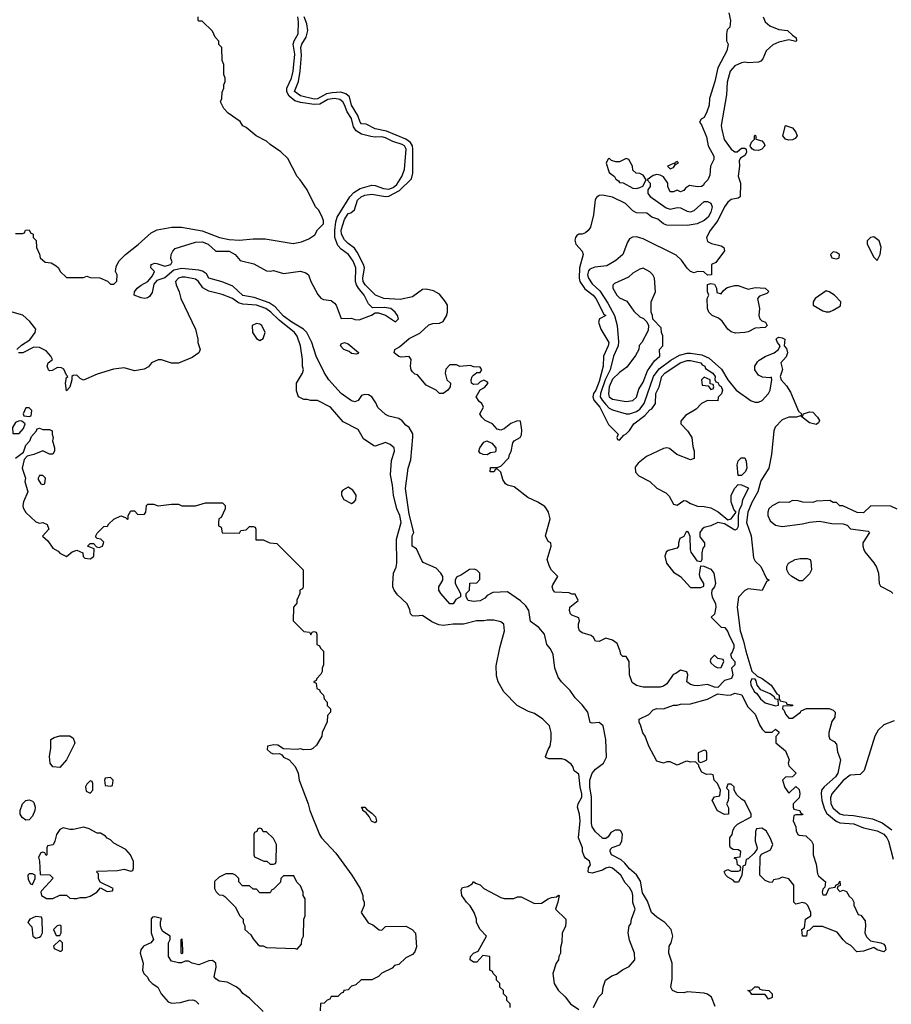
# Model space of a CAD drawing. Header units: inches. Extents: x 2380053 to 2584298, y 380219 to 546618.
# Tile 478 of 656: x 2483054 to 2488193, y 470548 to 476354. Entities that reach past the tile are written whole.
import ezdxf

# ---------------------------------------------------------------- set-up
doc = ezdxf.new("R2010")
doc.units = ezdxf.units.IN
doc.header["$MEASUREMENT"] = 0
doc.layers.add('C4487', color=7, linetype='Continuous')

msp = doc.modelspace()

# ---------------------------------------------------------------- linework, layer by layer
at = {"layer": 'C4487', "color": 2}
for points, elevation in [([(2487234.4, 476394.4), (2487244.7, 476350), (2487242, 476310), (2487226.4, 476293.6), (2487221, 476270), (2487221, 476230), (2487231, 476210), (2487222.8, 476170), (2487170.4, 476069.6), (2487152.4, 475990), (2487120.7, 475890), (2487118.8, 475850), (2487106, 475810), (2487090, 475778), (2487071.6, 475768.4), (2487062, 475750), (2487074.4, 475734.4), (2487103.8, 475663.8), (2487113.4, 475610), (2487147.3, 475550), (2487146.8, 475530), (2487126.8, 475490), (2487123.6, 475436.4), (2487112, 475410), (2487091.3, 475390), (2487084.7, 475375.3), (2487074, 475370), (2487050, 475368.7), (2487003.6, 475376.4), (2486979.6, 475360.4), (2486970, 475346), (2486950, 475338), (2486930, 475348), (2486910, 475338), (2486890, 475338), (2486875.3, 475370), (2486875.3, 475390), (2486850, 475428), (2486830, 475438), (2486810, 475442), (2486790, 475435.3), (2486754, 475410), (2486772, 475390), (2486771, 475370), (2486758, 475350), (2486758, 475330), (2486770.7, 475310.7), (2486865.2, 475245.2), (2486890, 475237.3), (2486930, 475246), (2486950, 475244.7), (2486990, 475224.7), (2487010, 475221), (2487031.9, 475228.1), (2487090, 475281), (2487110, 475282.8), (2487130, 475271.3), (2487137.1, 475250), (2487130, 475219), (2487114, 475190), (2487090, 475169.6), (2487049.3, 475149.3), (2486990, 475140.9), (2486870, 475142), (2486850, 475149.4), (2486817.6, 475177.6), (2486782, 475190), (2486752.3, 475212.3), (2486690, 475214.5), (2486670, 475226.6), (2486626, 475270), (2486550, 475306.6), (2486490, 475318.9), (2486470, 475317.6), (2486454.4, 475305.6), (2486448, 475292), (2486436.7, 475203.3), (2486419.1, 475130), (2486406.8, 475110), (2486390, 475098), (2486370, 475089.5), (2486350, 475089.2), (2486339.1, 475080.9), (2486330.5, 475069.5), (2486326.9, 475053.1), (2486332.7, 475030), (2486370.4, 474990), (2486376.5, 474970), (2486354.7, 474890), (2486352.9, 474830), (2486357.6, 474810), (2486387.1, 474767.1), (2486435.3, 474730), (2486450.3, 474710), (2486498, 474618), (2486510.4, 474610), (2486472, 474590), (2486467.7, 474570), (2486480.7, 474530), (2486526.8, 474450), (2486524, 474430), (2486497.1, 474370), (2486494.9, 474310), (2486470, 474221.2), (2486450.2, 474170), (2486436.5, 474150), (2486432.8, 474130), (2486439.5, 474110), (2486474.9, 474070), (2486526.6, 473966.6), (2486582, 473910), (2486574, 473890), (2486578, 473878), (2486590, 473874), (2486615.3, 473904.7), (2486630, 473911.3), (2486650, 473931), (2486676, 473970), (2486739.7, 474020.2), (2486770, 474054), (2486781.2, 474058.8), (2486802, 474090), (2486805.6, 474150), (2486825.1, 474190), (2486839.6, 474250), (2486857, 474270), (2486949.2, 474330), (2486990, 474344), (2487010, 474344), (2487071, 474330), (2487078, 474318), (2487094.8, 474310), (2487098, 474298), (2487141, 474270), (2487154.8, 474250), (2487152, 474232), (2487158, 474218), (2487170, 474214), (2487178, 474198), (2487190, 474191.3), (2487198, 474170), (2487191.6, 474148.4), (2487172.7, 474127.3), (2487170, 474106), (2487110, 474108), (2487074, 474090), (2487043.6, 474056.4), (2486979.6, 474020.4), (2486952.7, 473987.3), (2486952, 473970), (2486991.3, 473930), (2487018, 473890), (2487023.6, 473836.4), (2487031.1, 473808.9), (2487030, 473766), (2487010, 473758), (2486929.1, 473789.1), (2486884.7, 473824.7), (2486870, 473829), (2486850, 473825.2), (2486750, 473778), (2486700.9, 473739.1), (2486683.8, 473716.2), (2486685.1, 473685.1), (2486704.2, 473664.2), (2486770.3, 473630.3), (2486810, 473590.7), (2486864, 473564), (2486884, 473544), (2486910, 473498), (2486930, 473491), (2486970, 473518), (2486983.1, 473516.9), (2487010, 473501), (2487050, 473486), (2487090, 473484), (2487130, 473475.5), (2487172.1, 473452.1), (2487230, 473404.7), (2487250, 473411.3), (2487278, 473450), (2487265.6, 473465.6), (2487249.4, 473510.6), (2487249.5, 473550.5), (2487270, 473592), (2487290, 473614), (2487310, 473612), (2487350, 473594), (2487350.6, 473590.6), (2487316.8, 473523.2), (2487310, 473488.7), (2487296.3, 473463.7), (2487290.4, 473429.6), (2487290, 473366), (2487282, 473350), (2487270, 473344), (2487210, 473382), (2487170, 473389), (2487130, 473369), (2487090, 473359), (2487078, 473350), (2487064.7, 473330), (2487063.6, 473303.6), (2487091.3, 473270), (2487091.3, 473250), (2487082.8, 473237.2), (2487076, 473210), (2487076, 473170), (2487070, 473158), (2487050, 473162), (2487013.6, 473213.6), (2487008.7, 473230), (2487007.3, 473307.3), (2486998, 473330), (2486990, 473335.3), (2486982, 473330), (2486970, 473306), (2486946, 473294), (2486938, 473270), (2486938, 473250), (2486930, 473238), (2486876.9, 473223.1), (2486866.4, 473213.6), (2486858.8, 473190), (2486867.3, 473150), (2486910, 473096), (2486950.8, 473070.8), (2487010, 473006), (2487070, 473006), (2487087.3, 473012.7), (2487088, 473030), (2487065.6, 473065.6), (2487062, 473082), (2487070, 473134), (2487088, 473132), (2487130, 473114), (2487146.8, 473090), (2487156, 473030), (2487150.4, 473009.6), (2487136, 472990), (2487134, 472970), (2487137.3, 472950), (2487156.3, 472910), (2487159.1, 472890), (2487150.8, 472849.2), (2487132, 472830), (2487190, 472772), (2487212, 472770), (2487230, 472744.7), (2487238.5, 472718.5), (2487264.9, 472670), (2487264.9, 472650), (2487255.9, 472624.1), (2487244.7, 472610), (2487251.1, 472591.1), (2487271, 472570), (2487270.8, 472550), (2487251.3, 472530), (2487258.8, 472490), (2487250.7, 472470), (2487210, 472457.2), (2487170, 472417), (2487150, 472417.6), (2487110, 472434), (2487050, 472425.6), (2487030, 472427), (2487010, 472433.2), (2486988, 472450), (2486994, 472490), (2486988.4, 472508.4), (2486950, 472518), (2486922, 472498), (2486907.1, 472492.9), (2486870, 472438), (2486850, 472424), (2486830, 472419), (2486730, 472419), (2486690, 472428.7), (2486665.2, 472445.2), (2486649.2, 472490), (2486648, 472570), (2486630, 472598), (2486610, 472598), (2486598, 472610), (2486595.3, 472630), (2486576.5, 472676.5), (2486550, 472695.3), (2486510, 472708), (2486470, 472688), (2486448.4, 472688.4), (2486438, 472710), (2486423.1, 472723.1), (2486370, 472739), (2486355.3, 472750), (2486349, 472770), (2486349, 472791), (2486355.3, 472810), (2486350, 472826), (2486310, 472842), (2486302, 472850), (2486295.3, 472870), (2486298, 472890), (2486346, 472930), (2486330, 472966), (2486310, 472966), (2486294, 472974), (2486210, 472979), (2486199, 472990), (2486194, 473010), (2486198, 473022), (2486228, 473070), (2486190, 473108), (2486177.2, 473130), (2486164, 473170), (2486188, 473250), (2486186, 473270), (2486170, 473278), (2486154, 473310), (2486182.7, 473410), (2486172.7, 473450), (2486161.2, 473470), (2486150, 473484), (2486109.3, 473509.3), (2486050, 473537.2), (2485970, 473599), (2485930, 473608.7), (2485918, 473618), (2485902, 473642), (2485890, 473686), (2485870, 473706), (2485858, 473702), (2485851.6, 473688.4), (2485828, 473688), (2485830, 473714), (2485870, 473714), (2485890, 473722), (2485938, 473770), (2485942, 473790), (2485952.7, 473807.3), (2485961.5, 473858.5), (2485968.7, 473870), (2486005.2, 473890), (2486013.6, 473906.4), (2486014.5, 473934.5), (2486006, 473986), (2485990, 473988), (2485950, 473973.2), (2485910, 473942), (2485890, 473934), (2485870, 473939), (2485842, 473970), (2485798, 473990), (2485778, 474010), (2485768, 474030), (2485788, 474070), (2485778, 474090), (2485763.1, 474103.1), (2485746, 474130), (2485768.7, 474171.3), (2485794, 474186), (2485815.3, 474210), (2485810, 474218), (2485790, 474228), (2485770, 474218), (2485756, 474204), (2485730, 474202), (2485718, 474210), (2485715.3, 474230), (2485722, 474250), (2485730, 474258), (2485750, 474274), (2485770, 474274), (2485778, 474290), (2485770, 474306), (2485732.7, 474307.3), (2485710, 474315.3), (2485650, 474308), (2485630, 474318), (2485590, 474318), (2485566, 474294), (2485562, 474270), (2485572, 474230), (2485594, 474210), (2485591.3, 474190), (2485578, 474170), (2485551, 474149), (2485530, 474149), (2485509, 474169), (2485450, 474198), (2485399, 474259), (2485384.7, 474264.7), (2485370, 474278), (2485362, 474290), (2485358, 474310), (2485362, 474350), (2485350, 474368), (2485304, 474364), (2485290, 474368), (2485262, 474390), (2485266, 474410), (2485294.2, 474425.8), (2485350, 474473.4), (2485414, 474506), (2485466.2, 474553.8), (2485490, 474563), (2485530, 474564.9), (2485550, 474574.8), (2485571.5, 474608.5), (2485577, 474630), (2485577, 474670), (2485565.1, 474690), (2485530, 474735.1), (2485494.9, 474754.9), (2485450, 474764.5), (2485430, 474763.7), (2485370, 474720.5), (2485296.9, 474703.1), (2485202, 474710), (2485152.7, 474730), (2485091.8, 474790), (2485079.7, 474810), (2485076.4, 474830), (2485086.6, 474890), (2485081.3, 474910), (2485043.8, 474983.8), (2485027.6, 475007.6), (2484990, 475034.5), (2484970, 475055.1), (2484951.8, 475090), (2484950, 475112), (2484970, 475176), (2484990, 475210.4), (2485005.6, 475214.4), (2485027.7, 475232.3), (2485046, 475290), (2485067, 475310), (2485090, 475318.9), (2485130, 475324.2), (2485210, 475311.5), (2485230, 475314), (2485293.6, 475346.4), (2485363.8, 475416.2), (2485371.5, 475448.5), (2485372.9, 475590), (2485369.8, 475610), (2485359.2, 475630), (2485330, 475649.8), (2485216.4, 475696.4), (2485150, 475711.3), (2485097.6, 475737.6), (2485070, 475739.5), (2485061.6, 475750), (2485048.6, 475790), (2485011, 475850), (2484998.4, 475898.4), (2484977.3, 475917.3), (2484946.8, 475926.8), (2484896.7, 475923.3), (2484863, 475917), (2484810, 475887.9), (2484790, 475886.3), (2484710, 475905.3), (2484674, 475930), (2484697.7, 475990), (2484708.7, 476050), (2484715.1, 476144.9), (2484712.4, 476190), (2484718.3, 476210), (2484743.5, 476250), (2484753, 476290), (2484747.2, 476330), (2484731.8, 476371.8)], 34), ([(2483030, 475094), (2483070, 475094), (2483082, 475098), (2483087.3, 475112.7), (2483110, 475114), (2483118, 475098), (2483134, 475090), (2483134, 475070), (2483151.6, 475051.6), (2483154, 475010), (2483171.6, 474971.6), (2483174, 474950), (2483203.6, 474923.6), (2483239.6, 474919.6), (2483270, 474902), (2483282, 474890), (2483292, 474870), (2483330, 474834), (2483430, 474834), (2483450, 474842), (2483470, 474834), (2483527.3, 474832.7), (2483571.6, 474811.6), (2483590, 474794), (2483610, 474794), (2483627.3, 474812.7), (2483628, 474850), (2483618, 474870), (2483623.1, 474896.9), (2483638, 474930), (2483678, 474970), (2483752.5, 475027.5), (2483830, 475098), (2483865.2, 475114.8), (2483951.1, 475131.1), (2484008.9, 475131.1), (2484130, 475108.2), (2484232, 475070), (2484290, 475058), (2484350, 475054.9), (2484430, 475062), (2484501.4, 475061.4), (2484665.6, 475034.4), (2484716.5, 475043.5), (2484758, 475062), (2484794.6, 475085.4), (2484810, 475114), (2484846, 475150), (2484846, 475170), (2484838, 475190), (2484818, 475230), (2484798, 475250), (2484748.7, 475350), (2484708, 475410), (2484689.1, 475429.1), (2484634.6, 475534.6), (2484594.6, 475574.6), (2484530, 475618), (2484510, 475638), (2484449.1, 475669.1), (2484390, 475718), (2484370, 475728), (2484354.6, 475754.6), (2484283.1, 475803.1), (2484258, 475830), (2484238, 475870), (2484246, 475890), (2484247.3, 475927.3), (2484258, 475950), (2484258, 475970), (2484266, 475990), (2484266, 476010), (2484258, 476030), (2484258, 476090), (2484247.3, 476112.7), (2484246, 476190), (2484228.4, 476208.4), (2484227.3, 476227.3), (2484206, 476250), (2484190, 476286), (2484130, 476346), (2484110, 476346), (2484106, 476350), (2484106, 476370)], 42), ([(2487155.5, 470535.5), (2487134, 470590), (2487110, 470608.7), (2487090, 470613.2), (2486990, 470622), (2486970, 470615.3), (2486930, 470617.2), (2486904, 470630), (2486894, 470650), (2486902, 470698), (2486902, 470790), (2486880.9, 470850), (2486884.5, 470890), (2486894.5, 470910), (2486904.5, 470950), (2486894.5, 470990), (2486857.2, 471030), (2486810, 471060.9), (2486779.5, 471090), (2486755.6, 471155.6), (2486726.3, 471206.3), (2486713.9, 471273.9), (2486691.2, 471311.2), (2486650, 471346), (2486621.2, 471381.2), (2486599.7, 471399.7), (2486544, 471430), (2486535.3, 471450), (2486538, 471462), (2486548, 471472), (2486592.5, 471487.5), (2486604, 471510), (2486608.9, 471548.9), (2486598, 471570), (2486590, 471575.3), (2486564.7, 471575.3), (2486539.6, 471560.4), (2486523.6, 471536.4), (2486510, 471526), (2486490, 471526), (2486489, 471529), (2486450, 471566), (2486430, 471595.3), (2486426.2, 471613.8), (2486425.1, 471770), (2486415.8, 471830), (2486416.3, 471870), (2486430, 471910.4), (2486450, 471934), (2486496.9, 471970), (2486514.2, 472005.8), (2486509.6, 472109.6), (2486494.5, 472190), (2486470, 472209.3), (2486430, 472205.2), (2486418, 472210), (2486403.7, 472270), (2486370, 472314), (2486330, 472355.3), (2486298.9, 472398.9), (2486249, 472450), (2486230, 472478), (2486209.2, 472530), (2486199.3, 472610), (2486183.7, 472643.7), (2486162, 472670), (2486148.7, 472730), (2486115.3, 472770), (2486066.2, 472806.2), (2486055.6, 472870), (2486037.7, 472897.7), (2486006.7, 472926.7), (2485930, 472981.2), (2485843.6, 472976.4), (2485810, 472958), (2485796.8, 472943.2), (2485770, 472926.6), (2485730, 472922.7), (2485698, 472930), (2485686, 472950), (2485686, 472970), (2485706, 472990), (2485708.4, 473031.6), (2485750, 473034), (2485767.3, 473052.7), (2485768, 473090), (2485750, 473108), (2485734, 473114), (2485707.1, 473112.9), (2485659.8, 473080.2), (2485630, 473066), (2485622, 473050), (2485622, 473030), (2485654, 472970), (2485654, 472950), (2485625.4, 472934.6), (2485610, 472909), (2485590, 472908.7), (2485538, 472970), (2485526, 472990), (2485526, 473010), (2485548, 473050), (2485548, 473070), (2485538, 473090), (2485510, 473119), (2485434, 473154), (2485424.7, 473164.7), (2485393.6, 473233.6), (2485368.7, 473250), (2485368, 473310), (2485378, 473330), (2485350, 473438), (2485329.6, 473590), (2485343.7, 473710), (2485360.9, 473759.1), (2485371.9, 473891.9), (2485371.5, 473911.5), (2485350, 473949), (2485330, 473964), (2485309.5, 473989.5), (2485290, 474002.7), (2485230, 474016), (2485210, 474026), (2485166.6, 474066.6), (2485154.7, 474094.7), (2485130, 474129.2), (2485110, 474142), (2485090, 474144.5), (2485070, 474138), (2485050, 474109.2), (2485030, 474100.9), (2485010, 474107.3), (2484950, 474149.6), (2484877.6, 474230), (2484850, 474274), (2484802, 474370), (2484775.8, 474450), (2484746.9, 474510), (2484727.6, 474530), (2484658.7, 474570), (2484610, 474605.3), (2484560.7, 474660.7), (2484524.5, 474684.5), (2484436.6, 474716.6), (2484370, 474727.1), (2484310, 474782), (2484248.1, 474808.1), (2484170, 474829.6), (2484154.5, 474854.5), (2484131.5, 474871.5), (2484110, 474878), (2484010, 474886), (2483963.4, 474876.6), (2483910, 474832.3), (2483863.4, 474816.6), (2483844.9, 474795.1), (2483834.8, 474745.2), (2483818.8, 474721.2), (2483807.1, 474712.9), (2483790.9, 474709.1), (2483770, 474713.6), (2483729.6, 474730), (2483731.8, 474750), (2483747.6, 474770), (2483770, 474788.4), (2483809.2, 474810), (2483836.5, 474843.5), (2483848, 474870), (2483828, 474890), (2483830, 474910.8), (2483850, 474918), (2483863.1, 474916.9), (2483910, 474901), (2483946, 474910), (2483952.9, 474927.1), (2483945.6, 474945.6), (2483946.6, 474970), (2483956, 474990), (2483970, 475004), (2484090, 475043), (2484130, 475044.9), (2484164.9, 475030), (2484210, 474988.2), (2484290, 474988.4), (2484324, 474970), (2484353.4, 474933.4), (2484434.6, 474914.6), (2484510, 474874), (2484530, 474870.8), (2484550, 474874.8), (2484610, 474857.3), (2484710, 474870.8), (2484742, 474862), (2484756, 474850), (2484771, 474810), (2484812.8, 474732.8), (2484830, 474711), (2484844.9, 474704.9), (2484890, 474699.1), (2484910, 474682.8), (2484919.1, 474670), (2484950, 474592), (2485010, 474594.8), (2485030, 474586.8), (2485055.5, 474584.5), (2485128.9, 474611.1), (2485150, 474624.7), (2485170, 474624.7), (2485210.9, 474610.9), (2485270, 474572), (2485288, 474590), (2485282, 474610), (2485268.7, 474630), (2485242, 474650), (2485203.4, 474656.6), (2485134, 474654), (2485110, 474679), (2485085.1, 474730), (2485051.1, 474770), (2485040.4, 474790), (2485035, 474810), (2485035.6, 474890), (2485021, 474930), (2484993, 474970), (2484950, 475000.5), (2484930, 475022.9), (2484912.7, 475070), (2484912.2, 475110), (2484917.6, 475162.4), (2484925.8, 475190), (2484999.7, 475310), (2485024.4, 475335.6), (2485062.2, 475357.8), (2485130, 475378.9), (2485150, 475376), (2485198.2, 475358.2), (2485230, 475355.2), (2485256, 475364), (2485278, 475382), (2485307.1, 475430), (2485323.5, 475470), (2485333.1, 475590), (2485322.9, 475610), (2485310, 475618.3), (2485254.9, 475634.9), (2485210, 475657.4), (2485190, 475662.4), (2485150, 475660.5), (2485124.7, 475664.7), (2485070, 475679.7), (2485037.8, 475697.8), (2485021.8, 475721.8), (2485011.3, 475771.3), (2484985.4, 475810), (2484970, 475852.3), (2484959.7, 475870), (2484942.6, 475882.6), (2484910, 475889.8), (2484870, 475883.8), (2484823.2, 475856.8), (2484790, 475853), (2484710, 475865.3), (2484676.5, 475876.5), (2484642.1, 475902.1), (2484629, 475929), (2484629.8, 475950.2), (2484656.4, 476010), (2484667.1, 476050), (2484676.2, 476150), (2484666.9, 476210), (2484673, 476230), (2484696.3, 476270), (2484698.8, 476341.2), (2484694.2, 476370)], 38), ([(2487437.3, 476370), (2487450, 476341), (2487477.5, 476317.5), (2487530, 476296.3), (2487582, 476290), (2487610, 476262), (2487632.7, 476247.3), (2487634, 476230), (2487630, 476226), (2487590, 476235.3), (2487530, 476220.9), (2487495.2, 476204.8), (2487454.8, 476170), (2487436.1, 476123.9), (2487424.7, 476110), (2487410, 476102.7), (2487350, 476099), (2487330, 476104), (2487310, 476099.3), (2487270, 476082), (2487242.4, 476050), (2487225.8, 475985.8), (2487221.6, 475910), (2487190.5, 475730), (2487193.7, 475706.3), (2487206.9, 475646.9), (2487250, 475590.8), (2487270, 475574.8), (2487284.7, 475575.3), (2487310, 475596.3), (2487330, 475596), (2487338, 475590), (2487339.1, 475570), (2487330, 475554), (2487303.5, 475536.5), (2487296.9, 475523.1), (2487298.8, 475490), (2487291.1, 475431.1), (2487304.7, 475390), (2487302, 475310), (2487290, 475302), (2487250, 475294), (2487230, 475277.2), (2487209, 475251), (2487170.4, 475170), (2487125.5, 475110), (2487102.8, 475070), (2487110, 475046), (2487133.4, 475033.4), (2487190, 475020.7), (2487206, 475010), (2487210.7, 474990.7), (2487158, 474922), (2487134, 474910), (2487134, 474850), (2487110, 474848), (2487088, 474868), (2487050, 474868.7), (2487030, 474862), (2487009.1, 474869.1), (2486990, 474888), (2486956.5, 474936.5), (2486925.6, 474965.6), (2486730, 475062.7), (2486690, 475072.7), (2486667.7, 475072.3), (2486650, 475062), (2486637.3, 475042.7), (2486610.4, 474969.6), (2486570, 474933.2), (2486516.7, 474903.3), (2486446, 474894), (2486416.7, 474883.3), (2486407.4, 474872.6), (2486402.6, 474850), (2486407.2, 474830), (2486430, 474797.1), (2486474.3, 474754.3), (2486522, 474682), (2486561.6, 474610), (2486576.9, 474550), (2486585.1, 474454.9), (2486582.3, 474430), (2486556.1, 474370), (2486535.2, 474290), (2486505.5, 474230), (2486478.8, 474150), (2486477.6, 474130), (2486488, 474110), (2486510, 474084.2), (2486530, 474063.7), (2486550, 474053.4), (2486630, 474030.3), (2486650.4, 474030.4), (2486690, 474043.6), (2486710, 474058), (2486735.3, 474090), (2486790.8, 474250), (2486825, 474295), (2486893.1, 474346.9), (2486944.7, 474375.3), (2486990, 474388.5), (2487010, 474388.5), (2487077.1, 474377.1), (2487119, 474359), (2487192.6, 474292.6), (2487230.2, 474230), (2487277.6, 474170), (2487367.1, 474107.1), (2487390, 474099.5), (2487410, 474099.3), (2487431.5, 474108.5), (2487469.5, 474150.5), (2487479.3, 474170), (2487488.7, 474230), (2487486, 474246), (2487478, 474242), (2487433.2, 474246.8), (2487410, 474257.6), (2487389.6, 474290), (2487389.6, 474310.4), (2487403.8, 474336.2), (2487414.3, 474345.7), (2487450, 474368), (2487502, 474390), (2487529, 474410), (2487538, 474430), (2487522, 474450), (2487515.3, 474470), (2487522.7, 474477.3), (2487530, 474481), (2487550, 474478.8), (2487564.7, 474470), (2487562, 474430), (2487574.8, 474414.8), (2487581, 474390), (2487574, 474366), (2487542, 474330), (2487550.8, 474290.8), (2487538, 474250), (2487544.7, 474230), (2487575.6, 474195.6), (2487598.3, 474158.3), (2487646.4, 474046.4), (2487664.7, 474030), (2487662, 474022), (2487670, 474014), (2487675.3, 474030), (2487710, 474041.3), (2487730, 474039.5), (2487758.4, 474010), (2487770.6, 473990), (2487763.4, 473976.6), (2487750, 473967.3), (2487710, 473977), (2487658, 474018), (2487634, 474010), (2487590, 474009.6), (2487550, 473995.1), (2487508.8, 473951.2), (2487501.6, 473930), (2487486, 473790), (2487470.3, 473710), (2487424.7, 473635.3), (2487405.5, 473570), (2487370, 473507.3), (2487348.3, 473450), (2487339.7, 473390), (2487367.6, 473310), (2487380.3, 473180.3), (2487390, 473161), (2487424.7, 473130), (2487458, 473058), (2487474, 473050), (2487458, 473042), (2487431.6, 472988.4), (2487350, 472998), (2487330, 472988), (2487291.6, 472948.4), (2487284, 472890), (2487301.5, 472750), (2487322.6, 472690), (2487335.3, 472630), (2487370, 472512), (2487402, 472482), (2487432, 472470), (2487484.7, 472430), (2487518, 472378), (2487531.3, 472370), (2487532, 472352), (2487538, 472338), (2487574, 472330), (2487578, 472318), (2487610, 472314), (2487610, 472308), (2487554, 472306), (2487552, 472290), (2487561, 472281), (2487570, 472258), (2487590, 472236), (2487610, 472236), (2487658, 472270), (2487662, 472278), (2487692.7, 472292.7), (2487827.3, 472292.7), (2487850, 472282), (2487862, 472270), (2487859.6, 472240.4), (2487843.6, 472216.4), (2487824.7, 472150), (2487824.7, 472130), (2487831, 472111), (2487856.8, 472096.8), (2487870, 472082), (2487876.1, 472036.1), (2487893.4, 471990), (2487878.4, 471910), (2487863.8, 471890), (2487797.1, 471830), (2487782.4, 471810), (2487779.5, 471790), (2487783.7, 471750), (2487798.5, 471698.5), (2487813.3, 471673.3), (2487868.2, 471628.2), (2487890, 471618.3), (2487972.9, 471612.9), (2488030, 471588.4), (2488110, 471571.6), (2488150, 471550.3), (2488167, 471530), (2488176.5, 471510), (2488204.7, 471404.7)], 38), ([(2486438, 470530), (2486466, 470590), (2486490, 470614), (2486495.3, 470650), (2486508, 470690), (2486544.7, 470715.3), (2486573.6, 470726.4), (2486609.1, 470750.9), (2486648, 470770), (2486682, 470810), (2486679, 470850), (2486650, 470926), (2486642, 470970), (2486648, 471010), (2486658, 471022), (2486662, 471050), (2486684, 471110), (2486669, 471149), (2486669.4, 471190), (2486664.5, 471210), (2486650, 471237.2), (2486624.2, 471264.2), (2486598, 471310), (2486548.7, 471350), (2486530, 471357), (2486510, 471351.6), (2486490, 471339.6), (2486430, 471321.6), (2486410, 471325.2), (2486406, 471330), (2486407.5, 471352.5), (2486419.3, 471370), (2486418.6, 471378.6), (2486412.9, 471392.9), (2486389.3, 471409.3), (2486382, 471422), (2486372.7, 471450), (2486372, 471470), (2486349.2, 471530), (2486359.6, 471630), (2486355.1, 471670), (2486342.9, 471710), (2486346.6, 471730), (2486367.6, 471770), (2486367.8, 471790), (2486358.4, 471830), (2486350, 471906), (2486324, 471924), (2486315.3, 471950), (2486304.7, 471964.7), (2486270, 471988.7), (2486250, 471995.3), (2486174.6, 471994.6), (2486161.2, 472001.2), (2486155.3, 472010), (2486169.5, 472050.5), (2486181.2, 472070), (2486188.7, 472110), (2486188.7, 472150), (2486178, 472190), (2486138, 472230), (2486090, 472262), (2486054.6, 472274.6), (2485988, 472310), (2485908, 472390), (2485875.3, 472450), (2485864.7, 472484.7), (2485863.1, 472543.1), (2485885.2, 472650), (2485913.2, 472750), (2485908.7, 472790), (2485890, 472804), (2485850, 472814), (2485810, 472814), (2485790, 472809), (2485748.4, 472808.4), (2485670, 472789), (2485609.2, 472789.2), (2485550, 472780.9), (2485524.8, 472784.8), (2485483.7, 472803.7), (2485430, 472841.2), (2485390, 472836), (2485370, 472839), (2485359, 472850), (2485354.8, 472874.8), (2485339, 472910), (2485282, 472962), (2485262, 472990), (2485254, 473010), (2485253.2, 473030), (2485257.2, 473090), (2485273.4, 473126.6), (2485278.4, 473150), (2485275.1, 473290), (2485302.4, 473390), (2485295.4, 473430), (2485278, 473470), (2485257.6, 473550), (2485251.6, 473610), (2485239.5, 473670), (2485246.3, 473753.7), (2485263.7, 473810), (2485262.7, 473830), (2485239, 473850), (2485210, 473861.2), (2485150, 473839), (2485142, 473842), (2485082, 473882), (2485050, 473938), (2484962, 473982), (2484886, 474070), (2484810, 474108), (2484771.6, 474108.4), (2484750, 474115.3), (2484730, 474115.3), (2484698, 474130), (2484686, 474166), (2484686, 474210), (2484722, 474270), (2484728, 474290), (2484722, 474310), (2484722, 474350), (2484709.2, 474430), (2484690, 474488.7), (2484675.1, 474510), (2484583, 474583), (2484534.3, 474630), (2484504.5, 474650), (2484450, 474669.7), (2484370, 474676.4), (2484344.4, 474684.4), (2484308, 474710), (2484247.1, 474732.9), (2484170, 474752.7), (2484133.6, 474773.6), (2484109.2, 474810), (2484090, 474823.7), (2484030, 474836.3), (2484010, 474835.8), (2483990, 474829.3), (2483973.4, 474810), (2483976.3, 474790), (2483993.4, 474750), (2484004, 474710), (2484091, 474530), (2484104.7, 474470), (2484104.7, 474450), (2484118, 474410), (2484111.1, 474388.9), (2484070, 474362), (2483990, 474328.7), (2483948.9, 474328.9), (2483890, 474348.7), (2483870, 474348.7), (2483832, 474330), (2483813.7, 474306.3), (2483787.1, 474292.9), (2483730, 474284), (2483670, 474302), (2483606.4, 474293.6), (2483510, 474264), (2483430, 474228.7), (2483410, 474238), (2483390, 474258), (2483370, 474255.3), (2483362, 474250), (2483362, 474230), (2483350, 474188), (2483330, 474166), (2483323.6, 474210), (2483330, 474244.7), (2483338, 474250), (2483330, 474258), (2483314.2, 474294.2), (2483301.2, 474301.2), (2483276.8, 474303.2), (2483245.2, 474285.2), (2483230, 474284), (2483224, 474290), (2483215.3, 474310), (2483222, 474330), (2483248, 474350), (2483237.2, 474370), (2483210, 474401.2), (2483170, 474421.2), (2483138, 474422), (2483072, 474390), (2483046, 474390)], 42), ([(2483038, 474410), (2483064.5, 474435.5), (2483113.8, 474466.2), (2483146, 474510), (2483149, 474530), (2483113.8, 474573.8), (2483071.6, 474611.6), (2483009.6, 474629.6)], 42), ([(2483030, 473768.7), (2483076, 473804), (2483090, 473846), (2483114, 473870), (2483123.6, 473896.4), (2483154, 473930), (2483158, 473942), (2483170, 473946), (2483190, 473938), (2483230, 473938), (2483246, 473930), (2483246, 473910), (2483252.3, 473890), (2483248, 473870), (2483259.3, 473830), (2483259, 473810), (2483250, 473792), (2483230, 473791.3), (2483190, 473812), (2483138, 473790), (2483099, 473781), (2483080.1, 473759.9), (2483069.3, 473709.3), (2483089, 473650), (2483084, 473630), (2483102, 473570), (2483076, 473510), (2483072.3, 473490), (2483074.8, 473474.8), (2483090, 473449), (2483150, 473393.2), (2483170, 473385.2), (2483190, 473388.7), (2483216.5, 473376.5), (2483226, 473350), (2483188.4, 473308.4), (2483220.4, 473280.4), (2483250, 473238), (2483280.4, 473220.4), (2483290, 473208), (2483330, 473188), (2483363.6, 473216.4), (2483390, 473226), (2483426, 473210), (2483428.4, 473188.4), (2483438, 473178), (2483470, 473175.3), (2483479.8, 473180.2), (2483492, 473190), (2483494, 473234), (2483454, 473250), (2483470, 473266), (2483490, 473266), (2483506, 473246), (2483522, 473242), (2483542, 473250), (2483550, 473274), (2483531.6, 473291.6), (2483510, 473294), (2483502, 473302), (2483502, 473310), (2483510, 473326), (2483550, 473366), (2483572.7, 473367.3), (2483579.6, 473380.4), (2483610, 473408), (2483650, 473428), (2483678, 473418), (2483690, 473406), (2483694, 473410), (2483694, 473430), (2483710, 473458), (2483730, 473458), (2483750, 473435.3), (2483790, 473438), (2483798, 473450), (2483802, 473490), (2483810, 473498), (2483843.6, 473496.4), (2483870, 473488), (2483950, 473498), (2483990, 473498), (2484010, 473488), (2484090, 473488), (2484150, 473506), (2484250, 473506), (2484266, 473490), (2484266, 473470), (2484242, 473418), (2484228.4, 473411.6), (2484226, 473390), (2484226, 473370), (2484242, 473362), (2484247.3, 473327.3), (2484350, 473326), (2484358, 473342), (2484390, 473346), (2484410, 473366), (2484430, 473366), (2484442, 473362), (2484446, 473350), (2484447.3, 473287.3), (2484490, 473286), (2484528.4, 473268.4), (2484570, 473266), (2484726, 473110), (2484726, 473010), (2484722, 472998), (2484706, 472990), (2484706, 472970), (2484688.4, 472931.6), (2484687.3, 472912.7), (2484668, 472890), (2484666, 472810), (2484730, 472746), (2484762, 472742), (2484770, 472726), (2484778, 472742), (2484790, 472746), (2484802, 472742), (2484806, 472730), (2484806, 472670), (2484822, 472662), (2484827.3, 472647.3), (2484846, 472630), (2484846, 472550), (2484838, 472530), (2484838, 472510), (2484830, 472494), (2484806, 472470), (2484802, 472458), (2484786, 472450), (2484802, 472442), (2484806, 472410), (2484822, 472402), (2484826, 472390), (2484846, 472370), (2484848.4, 472348.4), (2484866, 472330), (2484866, 472310), (2484886, 472290), (2484886, 472270), (2484868.4, 472251.6), (2484867.3, 472212.7), (2484838, 472150), (2484835.3, 472130), (2484803.1, 472076.9), (2484783.1, 472056.9), (2484770, 472051.3), (2484730, 472047.7), (2484710, 472054.8), (2484690, 472050.8), (2484610, 472054.8), (2484575.6, 472075.6), (2484550, 472077.6), (2484515.3, 472070), (2484514, 472050), (2484535.3, 472030), (2484550, 472025.6), (2484586.3, 472026.3), (2484599.5, 472019.5), (2484610, 472005.2), (2484642, 471990), (2484678, 471950), (2484695.3, 471910), (2484702, 471870), (2484754, 471730), (2484764, 471690), (2484821.2, 471550), (2484834, 471530), (2484918.9, 471438.9), (2485012.7, 471310), (2485062, 471230), (2485078, 471190), (2485078, 471170), (2485086, 471150), (2485086, 471130), (2485068, 471090), (2485108.9, 471028.9), (2485136.4, 471016.4), (2485172.7, 470987.3), (2485190, 470986), (2485210, 471006), (2485330, 471008), (2485368.4, 470988.4), (2485387.3, 470967.3), (2485393.6, 470886.4), (2485383.1, 470856.9), (2485370, 470842), (2485330, 470822), (2485290, 470782), (2485264, 470776), (2485250, 470762), (2485189.1, 470730.9), (2485170, 470712), (2485130, 470692), (2485068.4, 470691.6), (2485036.4, 470663.6), (2485010, 470654), (2484990, 470634), (2484966, 470630), (2484962, 470618), (2484950, 470614), (2484930, 470594), (2484890, 470594), (2484882, 470578), (2484867.3, 470572.7), (2484850, 470554), (2484827.3, 470552.7), (2484826, 470510)], 46), ([(2488228.4, 473468.4), (2488190, 473486), (2488072.7, 473487.3), (2488030, 473446), (2487992.7, 473447.3), (2487907.3, 473487.3), (2487890, 473488), (2487870, 473508), (2487850, 473508), (2487830, 473518), (2487750, 473515.3), (2487730, 473508), (2487671.6, 473508.4), (2487643.6, 473516.4), (2487610, 473518), (2487590, 473508), (2487531.6, 473508.4), (2487490, 473488), (2487472, 473470), (2487464.7, 473450), (2487464.7, 473430), (2487479.6, 473399.6), (2487510, 473374), (2487550, 473364.7), (2487670, 473381), (2487710, 473391.3), (2487770, 473396), (2487843.5, 473383.5), (2487910, 473382), (2487932.7, 473372.7), (2487952.7, 473352.7), (2488057.3, 473337.3), (2488064.7, 473330), (2488024.7, 473270), (2488024.7, 473250), (2488031.3, 473230), (2488036.9, 473216.9), (2488090.9, 473150.9), (2488105.4, 473125.4), (2488118, 473090), (2488122, 473030), (2488130, 473014), (2488190, 472982), (2488202, 472970)], 42), ([(2488210, 472219), (2488150, 472195.3), (2488115.3, 472164.7), (2488096, 472130), (2488033.7, 471926.3), (2488010, 471904), (2487950, 471898.4), (2487910, 471867.8), (2487843.1, 471790), (2487834, 471766), (2487836.5, 471730), (2487850, 471705.3), (2487890, 471672), (2487910, 471664.9), (2487970, 471661.7), (2488082, 471642), (2488138.9, 471618.9), (2488197.3, 471577.3)], 42), ([(2485946, 470530), (2485946, 470550), (2485926, 470570), (2485926, 470590), (2485906, 470610), (2485906, 470630), (2485886, 470650), (2485886, 470670), (2485866, 470690), (2485866, 470710), (2485846, 470730), (2485842, 470742), (2485826, 470750), (2485826, 470830), (2485784.9, 470835.1), (2485750, 470797.2), (2485730, 470796), (2485709.4, 470809.4), (2485712.7, 470830), (2485729.7, 470850.3), (2485758, 470862), (2485806, 470950), (2485768.4, 470988.4), (2485748, 471030), (2485748, 471050), (2485734, 471090), (2485710, 471128.7), (2485689.4, 471149.4), (2485661.2, 471190), (2485656.4, 471223.6), (2485664, 471236), (2485696.4, 471243.6), (2485722, 471258), (2485730, 471272), (2485742, 471262), (2485770, 471252), (2485791.1, 471231.1), (2485890, 471178), (2485910, 471171.3), (2485948.4, 471171.6), (2485967.3, 471172.7), (2485990, 471182), (2486010, 471182), (2486090, 471142.8), (2486130, 471144.9), (2486169.7, 471170.3), (2486190, 471178.4), (2486218.6, 471181.4), (2486230.9, 471190.9), (2486234, 471190), (2486227.3, 471150), (2486214, 471110), (2486274, 471050), (2486274, 471030), (2486271.6, 471008.4), (2486252.7, 470967.3), (2486251.6, 470911.6), (2486243.6, 470883.6), (2486242, 470850), (2486232, 470830), (2486231.3, 470810), (2486218, 470790), (2486198, 470730), (2486204.7, 470670), (2486230, 470632), (2486270, 470592), (2486302, 470550), (2486350, 470518)], 42), ([(2484490, 470504.7), (2484410, 470584.7), (2484370, 470611.3), (2484353.2, 470633.2), (2484330.6, 470650.6), (2484278, 470678), (2484230, 470684.7), (2484210, 470698), (2484201, 470710), (2484213.2, 470766.8), (2484210.7, 470790), (2484190, 470806), (2484170, 470804.7), (2484110, 470781), (2484070, 470791.3), (2484050, 470802), (2484030, 470802), (2484007.3, 470792.7), (2483990, 470792), (2483950, 470802), (2483932, 470830), (2483931.3, 470910), (2483942, 470930), (2483942, 470950), (2483898, 470978), (2483890.9, 470990.9), (2483884.7, 471010), (2483884.7, 471035.3), (2483890, 471054), (2483850, 471064.7), (2483838, 471062), (2483828.4, 471051.6), (2483829, 470970), (2483842, 470930), (2483828, 470910), (2483784, 470890), (2483769.2, 470870), (2483765.2, 470850), (2483782, 470790), (2483778, 470750), (2483786, 470730), (2483808.4, 470708.4), (2483815.3, 470690), (2483835.3, 470670), (2483869.1, 470649.1), (2483889.1, 470609.1), (2483930, 470562), (2483950, 470555.3), (2484002, 470558), (2484050, 470573.2), (2484074, 470574), (2484090, 470568), (2484110, 470548)], 46)]:
    msp.add_lwpolyline(points, dxfattribs=dict(at, elevation=elevation))
for points, elevation in [([(2487590, 475644.2), (2487568.7, 475650), (2487553.2, 475670), (2487570, 475731), (2487610, 475716), (2487630.6, 475690), (2487637.3, 475670), (2487625.8, 475654.2), (2487610, 475645.6)], 38), ([(2487410, 475583), (2487385.1, 475585.1), (2487374, 475590), (2487364, 475604), (2487362, 475610), (2487368.9, 475631.1), (2487386, 475650), (2487386, 475670), (2487390, 475674), (2487394, 475670), (2487394, 475650), (2487430, 475638.8), (2487444, 475624), (2487447.3, 475610), (2487430, 475589.7)], 38), ([(2486530, 475538), (2486522, 475530), (2486512, 475508), (2486530, 475452), (2486562, 475430), (2486570, 475414), (2486584.7, 475404.7), (2486590, 475394), (2486611.6, 475391.6), (2486670, 475361), (2486690, 475358), (2486710, 475364.7), (2486728.4, 475371.6), (2486748, 475410), (2486730, 475438), (2486710, 475448), (2486688.7, 475448.7), (2486670, 475466), (2486668, 475490), (2486646, 475530), (2486630, 475535.3), (2486590, 475515.3), (2486570, 475515.3), (2486544, 475524)], 34), ([(2486930, 475518), (2486914, 475510), (2486918, 475502), (2486910, 475506), (2486874, 475490), (2486890, 475474), (2486910, 475482), (2486920.4, 475499.6), (2486938, 475510)], 34), ([(2488090, 475074), (2488070, 475068.7), (2488051.3, 475050), (2488051, 475030), (2488090, 474954), (2488110, 474934), (2488128, 474970), (2488133.6, 475013.6), (2488122, 475050)], 42), ([(2487850, 474986), (2487834, 474970), (2487842, 474950), (2487870, 474944.7), (2487886, 474950), (2487888, 474970), (2487870, 474982)], 42), ([(2486730, 474888), (2486710, 474882), (2486670, 474859), (2486644, 474836), (2486562, 474798), (2486551.1, 474788.9), (2486551, 474770), (2486574.8, 474730), (2486590, 474714.8), (2486633.4, 474693.4), (2486675.3, 474635.3), (2486710, 474602), (2486732, 474592), (2486752.7, 474572.7), (2486762, 474550), (2486759.6, 474520.4), (2486722, 474450), (2486707.1, 474432.9), (2486704.7, 474410), (2486685.4, 474374.6), (2486634.8, 474305.2), (2486590, 474274), (2486550, 474233.6), (2486530, 474188.7), (2486525.5, 474145.5), (2486530.6, 474130), (2486550, 474116.4), (2486630, 474102.4), (2486670, 474107.7), (2486691.1, 474128.9), (2486705.4, 474174.6), (2486730, 474217.3), (2486755.6, 474284.4), (2486798, 474342), (2486828.7, 474370), (2486826, 474410), (2486846, 474430), (2486846, 474490), (2486838, 474510), (2486836.4, 474536.4), (2486787.3, 474587.3), (2486786, 474610), (2486778, 474630), (2486778, 474690), (2486802, 474750), (2486798, 474830), (2486788, 474850), (2486770, 474868)], 42), ([(2487190, 474738), (2487203.2, 474756.8), (2487225.6, 474774.4), (2487270, 474786.8), (2487290, 474786), (2487350, 474764.7), (2487390, 474774.8), (2487449.3, 474770.7), (2487470.6, 474750.6), (2487459.8, 474740.2), (2487416.9, 474723.1), (2487404.7, 474710), (2487416, 474650), (2487411.3, 474610), (2487418, 474590), (2487430, 474578), (2487452, 474570), (2487462, 474550), (2487450, 474538), (2487390, 474535.3), (2487350, 474513.2), (2487330, 474509.3), (2487274.4, 474505.6), (2487250, 474514), (2487229, 474530), (2487196.5, 474576.5), (2487173.6, 474593.6), (2487138, 474610), (2487118, 474630), (2487108.9, 474651.1), (2487108, 474710), (2487118, 474730), (2487108.7, 474750), (2487110, 474792), (2487130, 474798), (2487150, 474794), (2487162, 474770), (2487164.7, 474744.7)], 38), ([(2487810, 474755.3), (2487744.7, 474710), (2487732, 474690), (2487732, 474670), (2487790, 474638), (2487810, 474631.3), (2487828.4, 474631.6), (2487850, 474642), (2487894, 474666), (2487895.3, 474690), (2487858, 474730), (2487826, 474750)], 42), ([(2484450, 474562), (2484424.7, 474550), (2484426, 474510), (2484450, 474474), (2484470, 474462), (2484490, 474474), (2484502, 474510), (2484482, 474550), (2484470, 474559)], 46), ([(2485038, 474382), (2485010, 474386), (2484997, 474397), (2484965.2, 474410), (2484946, 474430), (2484950, 474442), (2484970, 474450.5), (2484990, 474442.8), (2485050.9, 474390.9), (2485050, 474386)], 34), ([(2487090, 474246), (2487074, 474230), (2487078, 474198), (2487114, 474194), (2487130, 474174), (2487142, 474178), (2487146, 474190), (2487142, 474202), (2487126, 474206), (2487126, 474230)], 34), ([(2483110, 474066), (2483090, 474066), (2483074, 474030), (2483078, 474018), (2483110, 474014), (2483122, 474018), (2483126, 474050)], 46), ([(2483050, 473988), (2483030, 473978), (2483012, 473950), (2483014, 473914), (2483050, 473914), (2483076.4, 473943.6), (2483086, 473970), (2483067.3, 473987.3)], 46), ([(2485810, 473788.7), (2485786, 473790), (2485770, 473798), (2485762, 473810), (2485768, 473830), (2485790, 473862), (2485808.7, 473871.3), (2485837.5, 473857.5), (2485862, 473830), (2485862, 473810), (2485856, 473804), (2485830, 473799)], 34), ([(2487290, 473666), (2487284, 473730), (2487290, 473752), (2487308.7, 473771.3), (2487330, 473771.3), (2487338, 473750), (2487342, 473710), (2487334, 473690), (2487310, 473666)], 34), ([(2483190, 473666), (2483170, 473666), (2483162, 473650), (2483163.6, 473643.6), (2483178, 473618), (2483190, 473614), (2483202, 473618), (2483206, 473650)], 46), ([(2484990, 473598), (2484959.6, 473580.4), (2484952, 473570), (2484952, 473550), (2484965.4, 473525.4), (2485010, 473502), (2485026, 473510), (2485036.4, 473523.6), (2485038, 473550), (2485019, 473579)], 46), ([(2487650, 473046), (2487606, 473070), (2487590, 473086), (2487578, 473110), (2487578, 473130), (2487588, 473150), (2487626, 473170), (2487656.9, 473176.9), (2487696.9, 473176.9), (2487714, 473170), (2487719.6, 473159.6), (2487722, 473110), (2487710, 473086), (2487670, 473046)], 38), ([(2487150, 472606), (2487130, 472586), (2487126, 472574), (2487130, 472562), (2487150, 472541), (2487170, 472532), (2487190, 472534), (2487206, 472570), (2487202, 472582), (2487170, 472588)], 34), ([(2487370, 472468), (2487362.8, 472450), (2487364.9, 472430), (2487386, 472390), (2487401.4, 472381.4), (2487422.4, 472350), (2487450, 472324.9), (2487510, 472307.7), (2487527.3, 472312.7), (2487526, 472346), (2487510, 472348), (2487502, 472362), (2487478.6, 472378.6), (2487423.2, 472403.2), (2487402, 472430), (2487396.4, 472456.4), (2487390, 472466)], 38), ([(2487450, 472152), (2487490, 472152), (2487510, 472171), (2487530, 472154), (2487530, 472146), (2487512.7, 472127.3), (2487512, 472090), (2487570, 472042), (2487592, 471990), (2487584.7, 471970), (2487590, 471954), (2487632, 471910), (2487611.6, 471888.4), (2487570, 471888), (2487552, 471870), (2487566.4, 471826.4), (2487590, 471794), (2487630, 471832), (2487650, 471814), (2487654.8, 471790), (2487650, 471766), (2487614, 471730), (2487614, 471710), (2487618, 471698), (2487654, 471690), (2487658, 471678), (2487672, 471670), (2487670, 471666), (2487630, 471666), (2487618, 471662), (2487614, 471630), (2487630, 471594), (2487632, 471570), (2487642, 471550), (2487650, 471544.7), (2487690, 471542), (2487722, 471510), (2487732, 471490), (2487732, 471430), (2487750, 471374), (2487758, 471318), (2487764.9, 471304.9), (2487804.7, 471270), (2487802, 471238), (2487790, 471226), (2487784.7, 471210), (2487790, 471194), (2487810, 471194), (2487827.3, 471232.7), (2487862, 471238), (2487866, 471250), (2487882, 471258), (2487890, 471274), (2487892, 471248), (2487878, 471242), (2487874, 471230), (2487890, 471214), (2487910, 471222), (2487930, 471214), (2487944.7, 471184.7), (2487962, 471170), (2487972, 471150), (2487972.7, 471132.7), (2487998, 471078), (2488012.7, 471072.7), (2488039.6, 471039.6), (2488042, 471010), (2488038, 470970), (2488046.4, 470946.4), (2488070, 470922), (2488130.9, 470910.9), (2488150, 470902), (2488158, 470890), (2488162, 470870), (2488150, 470858), (2488109.4, 470869.4), (2488090, 470882), (2488030, 470862), (2487990, 470858), (2487954.6, 470894.6), (2487930, 470908), (2487908.9, 470928.9), (2487874, 470974), (2487787.3, 471007.3), (2487732.7, 471007.3), (2487710, 470986), (2487698, 470982), (2487694, 470950), (2487668.9, 470948.9), (2487666, 470990), (2487682, 470998), (2487688, 471050), (2487718, 471070), (2487718, 471090), (2487702, 471130), (2487690, 471142), (2487670, 471148.7), (2487630, 471138), (2487618, 471150), (2487618, 471250), (2487590, 471288), (2487550, 471298), (2487530, 471288), (2487498, 471282), (2487490, 471266), (2487472.7, 471267.3), (2487450, 471278), (2487418, 471310), (2487420.4, 471419.6), (2487427.3, 471432.7), (2487480.4, 471459.6), (2487494, 471490), (2487479, 471530), (2487455.3, 471570), (2487430, 471586), (2487398, 471582), (2487392.7, 471567.3), (2487391.3, 471510), (2487402, 471470), (2487399.6, 471460.4), (2487383.6, 471436.4), (2487350, 471406), (2487338, 471402), (2487331.6, 471368.4), (2487318, 471362), (2487312, 471310), (2487292.7, 471267.3), (2487270, 471268), (2487260.4, 471280.4), (2487230, 471298), (2487218, 471310), (2487208, 471330), (2487210, 471334), (2487230, 471342), (2487250, 471334), (2487290, 471334), (2487302, 471338), (2487306, 471350), (2487302, 471362), (2487286, 471370), (2487282, 471402), (2487266, 471410), (2487270, 471414), (2487302, 471418), (2487306, 471450), (2487290, 471458), (2487260.4, 471460.4), (2487246, 471470), (2487242, 471482), (2487242, 471530), (2487255.3, 471550), (2487258, 471570), (2487268.4, 471591.6), (2487286, 471610), (2487367.3, 471652.7), (2487368, 471670), (2487330, 471746), (2487310, 471758), (2487283.1, 471783.1), (2487266, 471810), (2487266, 471830), (2487250, 471846), (2487230, 471846), (2487222, 471822), (2487234, 471810), (2487234, 471770), (2487231.6, 471748.4), (2487222, 471730), (2487232.7, 471707.3), (2487234, 471670), (2487210, 471668), (2487168.9, 471688.9), (2487138, 471750), (2487150, 471772), (2487182, 471778), (2487186, 471810), (2487168, 471850), (2487148, 471870), (2487142, 471902), (2487130, 471906), (2487103.1, 471903.1), (2487076.4, 471916.4), (2487058, 471950), (2487058, 471958), (2487038, 471978), (2487010, 471975.3), (2486990, 471982), (2486979.6, 471980.4), (2486930, 471958), (2486890, 471978), (2486870, 471978), (2486850, 471969.3), (2486810, 471982), (2486764, 472070), (2486742, 472130), (2486729, 472149), (2486715.3, 472195.3), (2486706, 472210), (2486706, 472230), (2486763.1, 472256.9), (2486790, 472284.7), (2486810, 472292), (2486850, 472291), (2486910, 472311.3), (2486930, 472311.3), (2486950, 472318.8), (2487010, 472320.7), (2487110, 472347.7), (2487170, 472378.8), (2487230, 472370.5), (2487250, 472373.4), (2487270, 472382.8), (2487312.1, 472372.1), (2487344.9, 472304.9), (2487390, 472258), (2487415.3, 472195.3), (2487430.9, 472170.9)], 34), ([(2483290, 471945.2), (2483250, 471948.7), (2483234, 471970), (2483229.1, 472009.1), (2483238, 472058), (2483238, 472110), (2483258, 472122), (2483290, 472130.8), (2483350.5, 472130.5), (2483370, 472118), (2483378.8, 472090), (2483376.8, 472083.2), (2483330.8, 471990)], 46), ([(2487090, 472046), (2487054, 472030), (2487054, 471990), (2487058, 471978), (2487070, 471974), (2487090, 471982), (2487106, 471990), (2487106, 472030), (2487102, 472042)], 34), ([(2483470, 471866), (2483450, 471846), (2483442, 471830), (2483445.4, 471805.4), (2483470, 471794), (2483486, 471810), (2483486, 471850), (2483482, 471862)], 50), ([(2483590, 471886), (2483558, 471882), (2483554, 471870), (2483558, 471838), (2483590, 471834), (2483602, 471838), (2483606, 471870)], 50), ([(2483090, 471634), (2483069, 471650), (2483057.2, 471670), (2483056, 471690), (2483070, 471730.8), (2483089.7, 471750.3), (2483110, 471753), (2483130, 471746.8), (2483138, 471738), (2483145.5, 471710), (2483143, 471690), (2483130, 471658), (2483110, 471635.3)], 46), ([(2485150, 471618), (2485128.9, 471628.9), (2485114.6, 471654.6), (2485096.4, 471676.4), (2485078, 471690), (2485078, 471698), (2485068.9, 471711.1), (2485090, 471711.3), (2485098, 471698), (2485130, 471676), (2485152.8, 471652.8), (2485158, 471630)], 42), ([(2483432.9, 471592.9), (2483370, 471579.3), (2483350, 471579.3), (2483310, 471588.7), (2483290, 471578), (2483271.1, 471548.9), (2483262, 471510), (2483251.1, 471488.9), (2483218, 471482), (2483214, 471470), (2483214, 471430), (2483210, 471426), (2483202, 471442), (2483190, 471446), (2483178, 471442), (2483164.7, 471415.3), (2483171.3, 471391.3), (2483174, 471314), (2483231.6, 471311.6), (2483252, 471292), (2483182, 471218), (2483178, 471210), (2483182, 471190), (2483211.1, 471171.1), (2483248.7, 471171.3), (2483290, 471192), (2483330, 471192), (2483350, 471174), (2483372.7, 471172.7), (2483390, 471172), (2483410, 471178), (2483443.1, 471176.9), (2483470, 471184.7), (2483508, 471210), (2483530, 471234), (2483570, 471214), (2483602, 471218), (2483606, 471230), (2483528, 471268), (2483518, 471290), (2483518, 471318), (2483506, 471330), (2483510, 471334), (2483630, 471338), (2483670, 471344.7), (2483710, 471334), (2483722, 471338), (2483726, 471350), (2483726, 471390), (2483708, 471430), (2483680.4, 471460.4), (2483610, 471498), (2483590, 471518), (2483570, 471528), (2483560.4, 471540.4), (2483530, 471558), (2483510, 471558), (2483463.1, 471583.1)], 50), ([(2484470, 471586), (2484458, 471582), (2484452.7, 471567.3), (2484438, 471562), (2484434, 471550), (2484434, 471430), (2484438, 471418), (2484492.7, 471392.7), (2484511.6, 471391.6), (2484530, 471374), (2484550, 471374), (2484562, 471378), (2484566, 471390), (2484568, 471490), (2484550, 471526), (2484510, 471566), (2484490, 471566), (2484482, 471582)], 50), ([(2483130, 471318), (2483110, 471318), (2483102, 471310), (2483103.6, 471283.6), (2483118, 471258), (2483130, 471254), (2483146, 471290), (2483146, 471310)], 50), ([(2484310, 471318), (2484270, 471318), (2484230, 471298), (2484205.4, 471274.6), (2484202, 471270), (2484202, 471230), (2484211.6, 471211.6), (2484230, 471194), (2484251.6, 471191.6), (2484263.6, 471183.6), (2484323.6, 471123.6), (2484352, 471070), (2484372, 471050), (2484372, 471030), (2484382, 471010), (2484382, 470990), (2484416.9, 470956.9), (2484430, 470934), (2484459.6, 470899.6), (2484470, 470892), (2484490, 470892), (2484510, 470882), (2484678, 470878), (2484690, 470874), (2484716.4, 470903.6), (2484718, 470930), (2484728, 470950), (2484728.7, 471050), (2484738, 471070), (2484738, 471170), (2484726, 471190), (2484726, 471210), (2484710, 471246), (2484687.3, 471267.3), (2484670, 471306), (2484610, 471306), (2484594, 471290), (2484592.7, 471267.3), (2484550, 471226), (2484538, 471222), (2484530, 471206), (2484470, 471206), (2484450, 471226), (2484430, 471226), (2484410, 471246), (2484367.3, 471247.3), (2484346, 471270), (2484346, 471290), (2484326, 471310)], 50), ([(2483150, 471066), (2483114, 471050), (2483102, 471030), (2483124.7, 471004.7), (2483132, 470950), (2483150, 470938), (2483170, 470944.7), (2483178, 470950), (2483188, 470970), (2483186, 471050), (2483182, 471062)], 50), ([(2483290, 471015.3), (2483274, 471010), (2483254, 470990), (2483270, 470954), (2483290, 470954), (2483298, 470970), (2483298, 471010)], 50), ([(2483290, 470926), (2483254, 470890), (2483258, 470878), (2483290, 470862), (2483298, 470862), (2483306, 470870), (2483306, 470910)], 50), ([(2484010, 470846), (2484006, 470850), (2484006, 470930), (2484010, 470934), (2484014, 470870), (2484014, 470850)], 46), ([(2487470, 470578), (2487450, 470606), (2487370, 470606), (2487362, 470622), (2487348, 470630), (2487370, 470634), (2487388.9, 470651.1), (2487411.1, 470651.1), (2487418, 470638), (2487432.7, 470632.7), (2487472, 470630), (2487491.3, 470610), (2487490, 470588)], 34)]:
    msp.add_lwpolyline(points, close=True, dxfattribs=dict(at, elevation=elevation))

doc.saveas('drawing.dxf')
